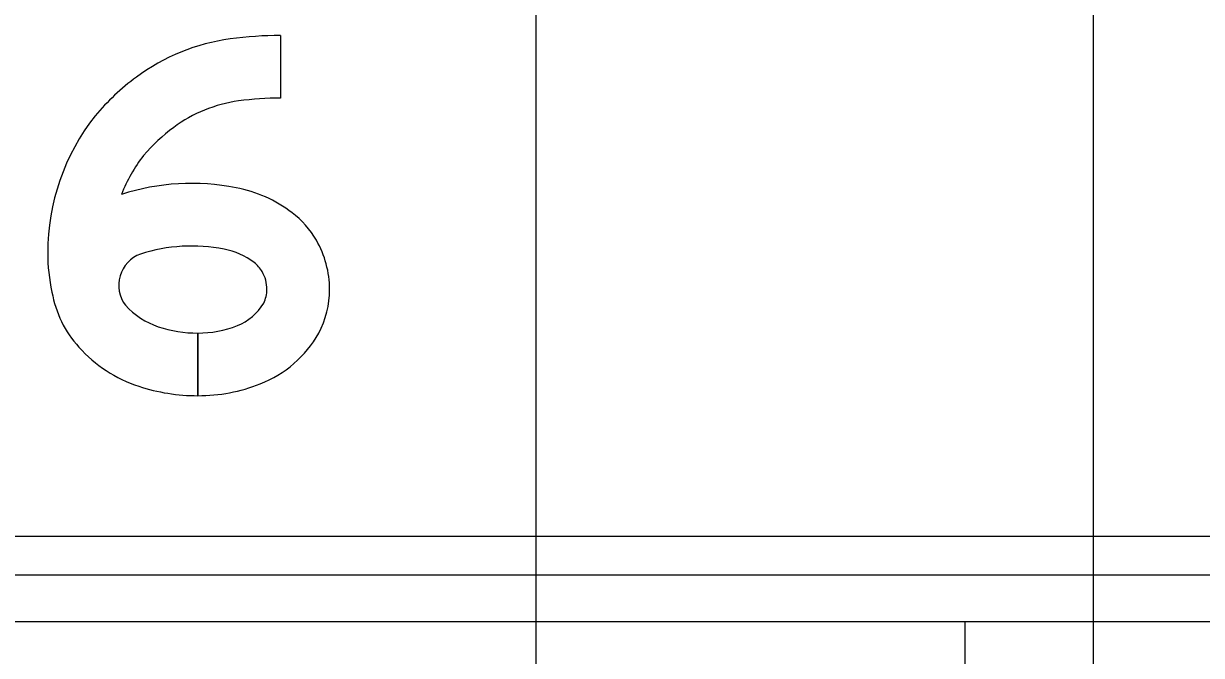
# Model space of a CAD drawing. Extents: x 1797809 to 2198143, y 249608 to 1237864.
# Drawn here: x 2195476.944 to 2195481.171, y 1237202.679 to 1237204.946 of the extents above; entities that cross this region are included whole.
import ezdxf

# ---------------------------------------------------------------- set-up
doc = ezdxf.new("R2010")
doc.units = 0
for name, color, linetype in [('GSBWFILL', 7, 'Continuous'), ('GSCOLORFILL', 7, 'Continuous'), ('GSDIMS', 7, 'Continuous'), ('GSOUTLINE', 7, 'Continuous'), ('GSSHT', 7, 'Continuous')]:
    doc.layers.add(name, color=color, linetype=linetype)

msp = doc.modelspace()

# ---------------------------------------------------------------- linework, layer by layer
at = {"layer": 'GSBWFILL'}
for points in [[(2195477.8663, 1237204.9034), (2195477.8663, 1237204.6786)], [(2195477.5693, 1237203.8357), (2195477.5693, 1237203.6109)], [(2195477.5693, 1237203.6109), (2195477.5693, 1237203.8357)]]:
    msp.add_lwpolyline(points, dxfattribs=at)
for centre, major_axis, start_param, end_param in [((2195477.8663, 1237203.5528), (0, 1.3506), 6.283185, 6.41734), ((2195477.7832, 1237204.1688), (0, 0.729), 0.134155, 0.638471), ((2195477.8803, 1237204.038), (0, 0.8919), 0.638464, 0.866813), ((2195477.7832, 1237204.1688), (0, 0.5042), 0.134155, 0.638471), ((2195477.8663, 1237203.5528), (0, 1.1258), 0, 0.134155), ((2195477.827, 1237204.1235), (0, 0.7965), 0.905406, 1.570796), ((2195477.8803, 1237204.038), (0, 0.6671), 0.638461, 0.860244), ((2195477.827, 1237204.1235), (0, 0.5717), 0.912917, 1.195206), ((2195477.5478, 1237203.5445), (0, 0.8282), 6.090019, 6.593179), ((2195477.6134, 1237203.88), (0, 0.4864), 5.634496, 6.090017), ((2195477.7051, 1237204.0009), (0, 0.3347), 5.237857, 5.634492), ((2195477.5478, 1237203.5445), (0, 0.6034), 6.090019, 6.593179), ((2195477.6134, 1237203.88), (0, 0.2616), 5.6345, 6.090015), ((2195477.6904, 1237203.9924), (0, 0.3516), 4.712389, 5.237857), ((2195477.6959, 1237204.1235), (0, 0.6654), 1.570796, 1.784619), ((2195477.4048, 1237204.0071), (0, 0.1194), 0.35159, 2.216564), ((2195477.7051, 1237204.0009), (0, 0.1099), 5.237857, 5.634492), ((2195477.6904, 1237203.9924), (0, 0.1268), 4.712389, 5.237857), ((2195477.4407, 1237204.0535), (0, 0.4014), 1.748918, 2.304124), ((2195477.7027, 1237203.9924), (0, 0.1145), 4.261086, 4.712389), ((2195477.7027, 1237203.9924), (0, 0.3393), 4.229443, 4.712389), ((2195477.5131, 1237204.1187), (0, 0.274), 2.304124, 2.823757), ((2195477.6413, 1237204.041), (0, 0.1917), 3.51487, 4.172439), ((2195477.5693, 1237204.2894), (0, 0.4538), 2.823757, 3.141593), ((2195477.5693, 1237204.225), (0, 0.3894), 3.141673, 3.514879), ((2195477.6413, 1237204.041), (0, 0.4165), 3.514875, 4.194509), ((2195477.5131, 1237204.1187), (0, 0.4988), 2.304124, 2.823757), ((2195477.5693, 1237204.2894), (0, 0.6785), 2.823757, 3.141593), ((2195477.5693, 1237204.225), (0, 0.6141), 3.141643, 3.514879)]:
    msp.add_ellipse(centre, major_axis=major_axis, ratio=0.999997, start_param=start_param, end_param=end_param, dxfattribs=at)
at = {"layer": 'GSCOLORFILL'}
for p, q in [((2195482.8074, 1237202.9667), (2195467.6576, 1237202.9667)), ((2195467.6576, 1237202.8002), (2195482.8074, 1237202.8002))]:
    msp.add_line(p, q, dxfattribs=at)
for points in [[(2195477.8663, 1237204.9034), (2195477.8663, 1237204.6786)], [(2195477.5693, 1237203.8357), (2195477.5693, 1237203.6109)], [(2195477.5693, 1237203.6109), (2195477.5693, 1237203.8357)]]:
    msp.add_lwpolyline(points, dxfattribs=at)
for centre, major_axis, start_param, end_param in [((2195477.8663, 1237203.5528), (0, 1.3506), 6.283185, 6.41734), ((2195477.7832, 1237204.1688), (0, 0.729), 0.134155, 0.638471), ((2195477.8803, 1237204.038), (0, 0.8919), 0.638464, 0.866813), ((2195477.7832, 1237204.1688), (0, 0.5042), 0.134155, 0.638471), ((2195477.8663, 1237203.5528), (0, 1.1258), 0, 0.134155), ((2195477.827, 1237204.1235), (0, 0.7965), 0.905406, 1.570796), ((2195477.8803, 1237204.038), (0, 0.6671), 0.638461, 0.860244), ((2195477.827, 1237204.1235), (0, 0.5717), 0.912917, 1.195206), ((2195477.5478, 1237203.5445), (0, 0.8282), 6.090019, 6.593179), ((2195477.6134, 1237203.88), (0, 0.4864), 5.634496, 6.090017), ((2195477.7051, 1237204.0009), (0, 0.3347), 5.237857, 5.634492), ((2195477.5478, 1237203.5445), (0, 0.6034), 6.090019, 6.593179), ((2195477.6134, 1237203.88), (0, 0.2616), 5.6345, 6.090015), ((2195477.6904, 1237203.9924), (0, 0.3516), 4.712389, 5.237857), ((2195477.6959, 1237204.1235), (0, 0.6654), 1.570796, 1.784619), ((2195477.4048, 1237204.0071), (0, 0.1194), 0.35159, 2.216564), ((2195477.7051, 1237204.0009), (0, 0.1099), 5.237857, 5.634492), ((2195477.6904, 1237203.9924), (0, 0.1268), 4.712389, 5.237857), ((2195477.4407, 1237204.0535), (0, 0.4014), 1.748918, 2.304124), ((2195477.7027, 1237203.9924), (0, 0.1145), 4.261086, 4.712389), ((2195477.7027, 1237203.9924), (0, 0.3393), 4.229443, 4.712389), ((2195477.5131, 1237204.1187), (0, 0.274), 2.304124, 2.823757), ((2195477.6413, 1237204.041), (0, 0.1917), 3.51487, 4.172439), ((2195477.5693, 1237204.2894), (0, 0.4538), 2.823757, 3.141593), ((2195477.5693, 1237204.225), (0, 0.3894), 3.141673, 3.514879), ((2195477.6413, 1237204.041), (0, 0.4165), 3.514875, 4.194509), ((2195477.5131, 1237204.1187), (0, 0.4988), 2.304124, 2.823757), ((2195477.5693, 1237204.2894), (0, 0.6785), 2.823757, 3.141593), ((2195477.5693, 1237204.225), (0, 0.6141), 3.141643, 3.514879)]:
    msp.add_ellipse(centre, major_axis=major_axis, ratio=0.999997, start_param=start_param, end_param=end_param, dxfattribs=at)
at = {"layer": 'GSDIMS'}
msp.add_line((2195480.3231, 1237190.9129), (2195480.3231, 1237202.8002), dxfattribs=at)
at = {"layer": 'GSOUTLINE'}
msp.add_lwpolyline([(2195477.8663, 1237204.9034), (2195477.8663, 1237204.6786)], dxfattribs=at)
for centre, major_axis, start_param, end_param in [((2195477.8663, 1237203.5528), (0, 1.3506), 6.283185, 6.41734), ((2195477.7832, 1237204.1688), (0, 0.729), 0.134155, 0.638471), ((2195477.8803, 1237204.038), (0, 0.8919), 0.638464, 0.866813), ((2195477.7832, 1237204.1688), (0, 0.5042), 0.134155, 0.638471), ((2195477.8663, 1237203.5528), (0, 1.1258), 0, 0.134155), ((2195477.827, 1237204.1235), (0, 0.7965), 0.905406, 1.570796), ((2195477.8803, 1237204.038), (0, 0.6671), 0.638461, 0.860244), ((2195477.827, 1237204.1235), (0, 0.5717), 0.912917, 1.195206), ((2195477.5478, 1237203.5445), (0, 0.8282), 6.090019, 6.593179), ((2195477.6134, 1237203.88), (0, 0.4864), 5.634496, 6.090017), ((2195477.7051, 1237204.0009), (0, 0.3347), 5.237857, 5.634492), ((2195477.5478, 1237203.5445), (0, 0.6034), 6.090019, 6.593179), ((2195477.6134, 1237203.88), (0, 0.2616), 5.6345, 6.090015), ((2195477.6904, 1237203.9924), (0, 0.3516), 4.712389, 5.237857), ((2195477.6959, 1237204.1235), (0, 0.6654), 1.570796, 1.784619), ((2195477.4048, 1237204.0071), (0, 0.1194), 0.35159, 2.216564), ((2195477.7051, 1237204.0009), (0, 0.1099), 5.237857, 5.634492), ((2195477.6904, 1237203.9924), (0, 0.1268), 4.712389, 5.237857), ((2195477.4407, 1237204.0535), (0, 0.4014), 1.748918, 2.304124), ((2195477.7027, 1237203.9924), (0, 0.1145), 4.261086, 4.712389), ((2195477.7027, 1237203.9924), (0, 0.3393), 4.229443, 4.712389), ((2195477.5131, 1237204.1187), (0, 0.274), 2.304124, 2.823757), ((2195477.6413, 1237204.041), (0, 0.1917), 3.51487, 4.172439), ((2195477.5693, 1237204.2894), (0, 0.4538), 2.823757, 3.141593), ((2195477.5693, 1237204.225), (0, 0.3894), 3.141593, 3.514879), ((2195477.6413, 1237204.041), (0, 0.4165), 3.514875, 4.194509), ((2195477.5131, 1237204.1187), (0, 0.4988), 2.304124, 2.823757), ((2195477.5693, 1237204.2894), (0, 0.6785), 2.823757, 3.141593), ((2195477.5693, 1237204.225), (0, 0.6141), 3.141593, 3.514879)]:
    msp.add_ellipse(centre, major_axis=major_axis, ratio=0.999997, start_param=start_param, end_param=end_param, dxfattribs=at)
at = {"layer": 'GSSHT'}
for p, q in [((2195478.7834, 1237163.1062), (2195478.7834, 1237223.1062)), ((2195480.7834, 1237163.1062), (2195480.7834, 1237223.1062)), ((2195388.7834, 1237203.1062), (2195518.7834, 1237203.1062))]:
    msp.add_line(p, q, dxfattribs=at)

doc.saveas('drawing.dxf')
